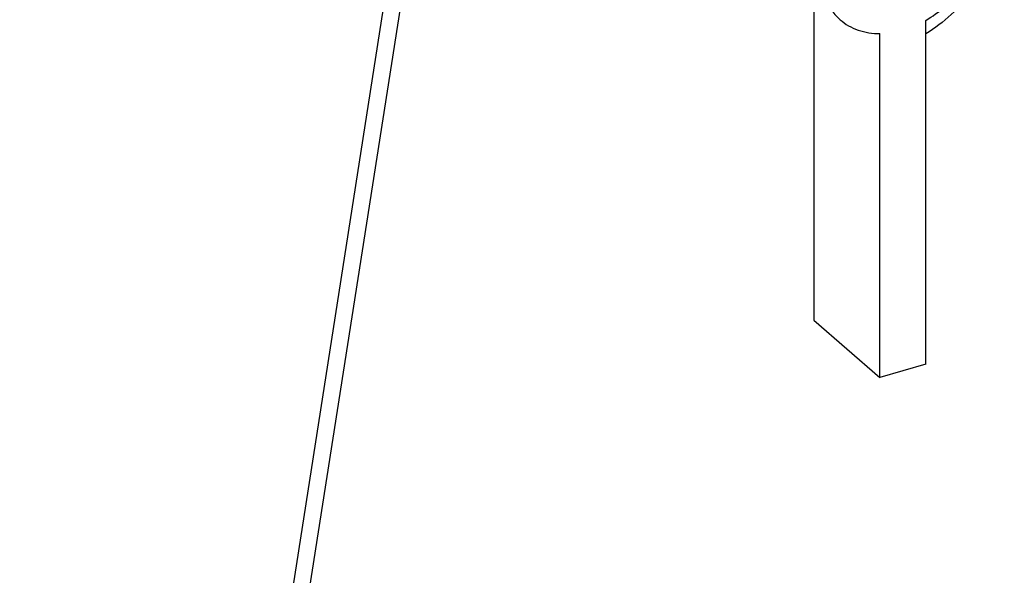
# Model space of a CAD drawing. Header units: millimetres. Extents: x 0 to 420, y 0 to 297.
# Tile 353 of 514: x 315.44 to 322.88, y 189.91 to 194.12. Entities that reach past the tile are written whole.
import ezdxf

# ---------------------------------------------------------------- set-up
doc = ezdxf.new("R2010")
doc.units = ezdxf.units.MM
doc.header["$LTSCALE"] = 23.1
doc.layers.get('0').update_dxf_attribs({"linetype": 'CONTINUOUS'})

msp = doc.modelspace()

# ---------------------------------------------------------------- linework, layer by layer
at = {"color": 7, "linetype": 'Continuous'}
for p, q in [((320.0155, 205.0821), (315.5704, 176.6277)), ((319.886, 205.07), (315.4403, 176.6114)), ((321.4435, 194.1835), (321.4435, 191.8452)), ((322.2899, 191.5122), (322.2899, 194.113)), ((321.9435, 191.4122), (321.9435, 194.013)), ((321.4435, 191.8452), (321.9435, 191.4122)), ((322.2899, 191.5122), (321.9435, 191.4122))]:
    msp.add_line(p, q, dxfattribs=at)
for points, knots in [([(322.6712, 195.5091), (322.7178, 195.4688), (322.7996, 195.3698), (322.8714, 195.1862), (322.891, 194.9783), (322.8466, 194.6791), (322.6664, 194.3186), (322.427, 194.0954), (322.2901, 194.0103)], [0, 0, 0, 0, 0.104844, 0.214206, 0.331111, 0.456452, 0.725391, 1, 1, 1, 1]), ([(322.5913, 195.2145), (322.537, 195.2615), (322.3938, 195.329), (322.1489, 195.3188), (321.9059, 195.2137), (321.6954, 195.0312), (321.5448, 194.7967), (321.4756, 194.5412), (321.5006, 194.2974), (321.5878, 194.1653), (321.6421, 194.1184)], [0, 0, 0, 0, 0.108166, 0.226874, 0.359063, 0.500008, 0.640951, 0.773135, 0.891837, 1, 1, 1, 1]), ([(322.2899, 194.113), (322.393, 194.1723), (322.5747, 194.3332), (322.7137, 194.5977), (322.7504, 194.8195), (322.7381, 194.9742), (322.6861, 195.111), (322.6257, 195.1847), (322.5913, 195.2145)], [0, 0, 0, 0, 0.273402, 0.542881, 0.668659, 0.785852, 0.895271, 1, 1, 1, 1]), ([(321.6421, 194.1184), (321.6818, 194.084), (321.7785, 194.029), (321.8878, 194.0129), (321.9435, 194.013)], [0, 0, 0, 0, 0.485915, 1, 1, 1, 1])]:
    msp.add_open_spline(points, degree=3, knots=knots, dxfattribs=at)

doc.saveas('drawing.dxf')
